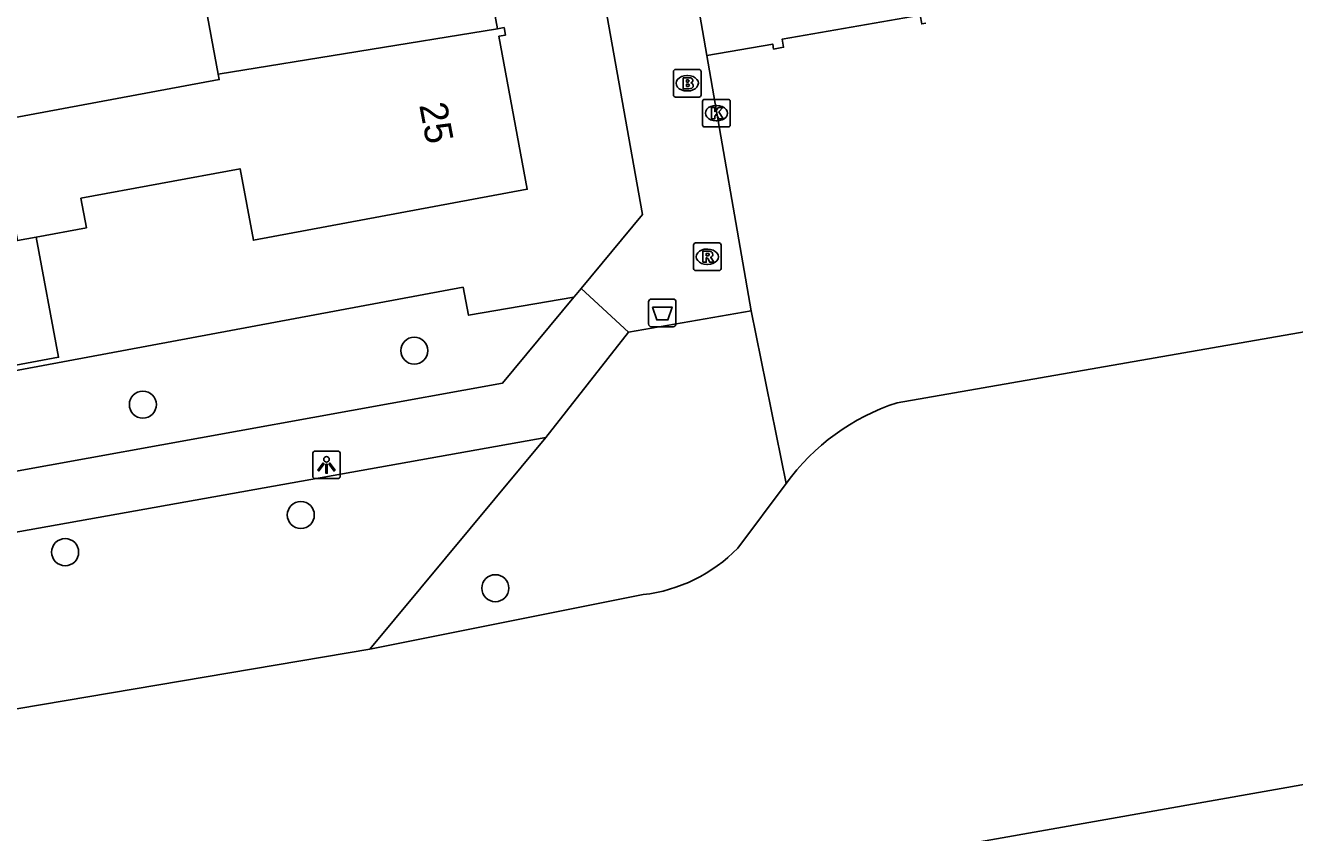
# Model space of a CAD drawing. Extents: x 157793 to 159380, y 380882 to 382313.
# Drawn here: x 158631.94 to 158677.89, y 381373.42 to 381402.63 of the extents above; entities that cross this region are included whole.
import ezdxf

# ---------------------------------------------------------------- set-up
doc = ezdxf.new("R2010")
doc.units = 0
for name, color, linetype in [('IMGEO_Afvalbak', 7, 'Continuous'), ('IMGEO_Boom', 7, 'Continuous'), ('IMGEO_Brandkraan', 7, 'Continuous'), ('IMGEO_Damwand', 7, 'Continuous'), ('IMGEO_Groenvoorziening', 7, 'Continuous'), ('IMGEO_Kolk', 7, 'Continuous'), ('IMGEO_Lichtpunt', 7, 'Continuous'), ('IMGEO_Pand', 7, 'Continuous'), ('IMGEO_Pand_nummerreeks', 7, 'Continuous'), ('IMGEO_Rioolput', 7, 'Continuous'), ('IMGEO_Voetpad_open', 7, 'Continuous'), ('IMGEO_Waterloop', 7, 'Continuous')]:
    doc.layers.add(name, color=color, linetype=linetype)

msp = doc.modelspace()

# ---------------------------------------------------------------- linework, layer by layer
at = {"layer": 'IMGEO_Afvalbak'}
for p, q in [((158654.5, 381391.827), (158654.5, 381392.627)), ((158654.5, 381392.627), (158654.5, 381391.827)), ((158654.6, 381392.727), (158655.39, 381392.727)), ((158655.39, 381392.727), (158654.6, 381392.727)), ((158655.49, 381392.627), (158655.49, 381391.827)), ((158655.49, 381391.827), (158655.49, 381392.627)), ((158655.39, 381391.727), (158654.6, 381391.727)), ((158654.6, 381391.727), (158655.39, 381391.727))]:
    msp.add_line(p, q, dxfattribs=at)
msp.add_lwpolyline([(158654.643, 381392.441), (158655.347, 381392.441), (158655.198, 381391.971), (158654.792, 381391.971), (158654.643, 381392.441)], dxfattribs=at)
for centre, start, end in [((158654.6, 381392.627), 90, 180), ((158654.6, 381392.627), 90, 180), ((158655.39, 381392.627), 0, 90), ((158655.39, 381392.627), 360, 90), ((158654.6, 381391.827), 180, 270), ((158654.6, 381391.827), 180, 270), ((158655.39, 381391.827), 270, 0), ((158655.39, 381391.827), 270, 0)]:
    msp.add_arc(centre, 0.1, start, end, dxfattribs=at)
at = {"layer": 'IMGEO_Boom'}
for centre in [(158646.015, 381390.863), (158636.19, 381388.91), (158641.908, 381384.914), (158633.377, 381383.568), (158648.952, 381382.264)]:
    msp.add_circle(centre, 0.489, dxfattribs=at)
at = {"layer": 'IMGEO_Brandkraan'}
for p, q in [((158655.399, 381400.114), (158655.399, 381400.966)), ((158655.474, 381401.04), (158656.326, 381401.04)), ((158655.887, 381400.82), (158655.912, 381400.82)), ((158656.4, 381400.966), (158656.4, 381400.114)), ((158655.91, 381400.26), (158655.885, 381400.26)), ((158656.326, 381400.04), (158655.474, 381400.04))]:
    msp.add_line(p, q, dxfattribs=at)
for points in [[(158655.399, 381400.114), (158655.399, 381400.966)], [(158655.474, 381401.04), (158656.326, 381401.04)], [(158655.747, 381400.74), (158655.747, 381400.34), (158655.96, 381400.34)], [(158655.978, 381400.74), (158655.747, 381400.74)], [(158655.926, 381400.659), (158655.872, 381400.659), (158655.872, 381400.583)], [(158656.4, 381400.966), (158656.4, 381400.114)], [(158655.872, 381400.583), (158655.925, 381400.583)], [(158655.934, 381400.507), (158655.872, 381400.507), (158655.872, 381400.426)], [(158655.872, 381400.426), (158655.934, 381400.426)], [(158656.326, 381400.04), (158655.474, 381400.04)]]:
    msp.add_lwpolyline(points, dxfattribs=at)
for centre, radius, start, end in [((158655.476, 381400.964), 0.0765, 91.552, 178.448), ((158655.476, 381400.964), 0.0765, 91.552, 178.448), ((158655.927, 381400.621), 0.0379, 267.8285, 90.9355), ((158655.982, 381400.595), 0.145, 59.4692, 91.5367), ((158656.007, 381400.642), 0.0922, 285.5137, 58.1501), ((158656.324, 381400.964), 0.0765, 1.552, 88.448), ((158656.324, 381400.964), 0.0765, 1.552, 88.448), ((158655.935, 381400.466), 0.0404, 269.8759, 90.5077), ((158655.966, 381400.591), 0.251, 268.6676, 293.5347), ((158656.012, 381400.45), 0.105, 301.3115, 78.989), ((158655.476, 381400.116), 0.0765, 181.552, 268.448), ((158655.476, 381400.116), 0.0765, 181.552, 268.448), ((158656.324, 381400.116), 0.0765, 271.552, 358.448), ((158656.324, 381400.116), 0.0765, 271.552, 358.448)]:
    msp.add_arc(centre, radius, start, end, dxfattribs=at)
for centre, major_axis, ratio, start_param, end_param in [((158655.886, 381400.54), (-0.387, 0.002), 0.722429, 4.712389, 7.853982), ((158655.911, 381400.54), (-0.39, 0.002), 0.717154, 1.570796, 4.712389)]:
    msp.add_ellipse(centre, major_axis=major_axis, ratio=ratio, start_param=start_param, end_param=end_param, dxfattribs=at)
at = {"layer": 'IMGEO_Damwand'}
for points in [[(158663.495, 381388.975), (158733.304, 381401.146), (158736.516, 381401.706), (158741.973, 381398.991), (158745.795, 381396.06)], [(158657.724, 381383.714), (158659.477, 381386.051)]]:
    msp.add_lwpolyline(points, dxfattribs=at)
msp.add_arc((158665.975, 381381.345), 8.023, 108.0033, 144.0853, dxfattribs=at)
at = {"layer": 'IMGEO_Groenvoorziening'}
for points in [[(158628.815, 381389.63), (158647.786, 381393.155), (158647.98, 381392.144), (158651.797, 381392.798)], [(158658.218, 381392.307), (158659.477, 381386.051)], [(158650.775, 381387.716), (158644.404, 381380.058)]]:
    msp.add_lwpolyline(points, dxfattribs=at)
at = {"layer": 'IMGEO_Kolk'}
for p, q in [((158656.454, 381399.031), (158656.454, 381399.883)), ((158656.529, 381399.957), (158657.381, 381399.957)), ((158656.942, 381399.737), (158656.967, 381399.737)), ((158657.455, 381399.883), (158657.455, 381399.031)), ((158657.381, 381398.957), (158656.529, 381398.957)), ((158656.965, 381399.177), (158656.94, 381399.177))]:
    msp.add_line(p, q, dxfattribs=at)
for points in [[(158656.454, 381399.031), (158656.454, 381399.883)], [(158656.529, 381399.957), (158657.381, 381399.957)], [(158657.455, 381399.883), (158657.455, 381399.031)], [(158656.775, 381399.657), (158656.898, 381399.657), (158656.898, 381399.506), (158657.028, 381399.657), (158657.192, 381399.657), (158657.046, 381399.506), (158657.199, 381399.257), (158657.047, 381399.257), (158656.962, 381399.421), (158656.898, 381399.354), (158656.898, 381399.257), (158656.775, 381399.257), (158656.775, 381399.657)], [(158657.381, 381398.957), (158656.529, 381398.957)]]:
    msp.add_lwpolyline(points, dxfattribs=at)
for centre, start, end in [((158656.531, 381399.881), 91.552, 178.448), ((158656.531, 381399.881), 91.552, 178.448), ((158657.379, 381399.881), 1.552, 88.448), ((158657.379, 381399.881), 1.552, 88.448), ((158656.531, 381399.033), 181.552, 268.448), ((158656.531, 381399.033), 181.552, 268.448), ((158657.379, 381399.033), 271.552, 358.448), ((158657.379, 381399.033), 271.552, 358.448)]:
    msp.add_arc(centre, 0.0765, start, end, dxfattribs=at)
for centre, major_axis, ratio, start_param, end_param in [((158656.941, 381399.457), (-0.387, 0.002), 0.722429, 4.712389, 7.853982), ((158656.966, 381399.457), (-0.39, 0.002), 0.717154, 1.570796, 4.712389)]:
    msp.add_ellipse(centre, major_axis=major_axis, ratio=ratio, start_param=start_param, end_param=end_param, dxfattribs=at)
at = {"layer": 'IMGEO_Lichtpunt'}
for p, q in [((158642.34, 381387.132), (158642.34, 381386.325)), ((158642.34, 381387.132), (158642.34, 381386.325)), ((158643.242, 381387.227), (158642.434, 381387.227)), ((158643.242, 381387.227), (158642.434, 381387.227)), ((158643.336, 381386.325), (158643.336, 381387.132)), ((158643.336, 381386.325), (158643.336, 381387.132)), ((158642.434, 381386.231), (158643.242, 381386.231)), ((158642.434, 381386.231), (158643.242, 381386.231))]:
    msp.add_line(p, q, dxfattribs=at)
for points in [[(158642.714, 381386.796), (158642.753, 381386.768), (158642.565, 381386.506), (158642.527, 381386.533), (158642.714, 381386.796)], [(158642.816, 381386.748), (158642.863, 381386.748), (158642.863, 381386.426), (158642.816, 381386.426), (158642.816, 381386.748)], [(158642.926, 381386.768), (158642.964, 381386.795), (158643.151, 381386.533), (158643.112, 381386.505), (158642.926, 381386.768)]]:
    msp.add_lwpolyline(points, dxfattribs=at)
msp.add_circle((158642.839, 381386.93), 0.0994, dxfattribs=at)
for centre, start, end in [((158642.434, 381387.132), 90, 180), ((158642.434, 381387.132), 90, 180), ((158643.242, 381387.132), 0, 90), ((158643.242, 381387.132), 0, 90), ((158642.434, 381386.325), 180, 270), ((158642.434, 381386.325), 180, 270), ((158643.242, 381386.325), 270, 0), ((158643.242, 381386.325), 270, 360)]:
    msp.add_arc(centre, 0.0946, start, end, dxfattribs=at)
at = {"layer": 'IMGEO_Pand'}
for points in [[(158656.613, 381401.545), (158654.845, 381411.713)], [(158648.245, 381408.169), (158648.281, 381407.973), (158648.024, 381407.925), (158649.03, 381402.513)], [(158638.922, 381400.864), (158637.961, 381406.037), (158637.682, 381405.986), (158637.63, 381406.266), (158637.924, 381406.32)], [(158664.538, 381402.711), (158664.388, 381402.685), (158664.333, 381403.003), (158659.333, 381402.135), (158659.384, 381401.842), (158659.022, 381401.779), (158658.991, 381401.959), (158656.613, 381401.545)], [(158649.03, 381402.513), (158649.267, 381402.557), (158649.318, 381402.285), (158649.078, 381402.24), (158650.107, 381396.702), (158640.191, 381394.86), (158639.71, 381397.446), (158633.95, 381396.376), (158634.149, 381395.307), (158632.33, 381394.97)], [(158649.03, 381402.513), (158638.922, 381400.864)], [(158638.922, 381400.864), (158638.957, 381400.674), (158630.849, 381399.168)], [(158628.357, 381398.753), (158629.977, 381390.035), (158633.138, 381390.623), (158632.33, 381394.97)], [(158632.33, 381394.97), (158631.653, 381394.844), (158630.849, 381399.168)]]:
    msp.add_lwpolyline(points, dxfattribs=at)
at = {"layer": 'IMGEO_Rioolput'}
for p, q in [((158656.125, 381393.833), (158656.125, 381394.685)), ((158656.2, 381394.759), (158657.052, 381394.759)), ((158657.126, 381394.685), (158657.126, 381393.833)), ((158656.613, 381394.539), (158656.638, 381394.539)), ((158657.052, 381393.759), (158656.2, 381393.759)), ((158656.636, 381393.979), (158656.611, 381393.979))]:
    msp.add_line(p, q, dxfattribs=at)
for points in [[(158656.125, 381393.833), (158656.125, 381394.685)], [(158656.2, 381394.759), (158657.052, 381394.759)], [(158657.126, 381394.685), (158657.126, 381393.833)], [(158656.714, 381394.457), (158656.462, 381394.459), (158656.462, 381394.059)], [(158656.462, 381394.059), (158656.586, 381394.059), (158656.586, 381394.221), (158656.597, 381394.221)], [(158656.64, 381394.378), (158656.586, 381394.378), (158656.586, 381394.297)], [(158656.586, 381394.297), (158656.638, 381394.297)], [(158656.644, 381394.192), (158656.715, 381394.059), (158656.855, 381394.059), (158656.79, 381394.185)], [(158657.052, 381393.759), (158656.2, 381393.759)]]:
    msp.add_lwpolyline(points, dxfattribs=at)
for centre, radius, start, end in [((158656.202, 381394.683), 0.0765, 91.552, 178.448), ((158656.202, 381394.683), 0.0765, 91.552, 178.448), ((158657.05, 381394.683), 0.0765, 1.552, 88.448), ((158657.05, 381394.683), 0.0765, 1.552, 88.448), ((158656.596, 381394.168), 0.0533, 26.0293, 88.6989), ((158656.622, 381394.486), 0.19, 274.7715, 282.9687), ((158656.646, 381394.282), 0.0964, 77.0061, 93.1865), ((158656.66, 381394.339), 0.0378, 276.6634, 79.6772), ((158656.713, 381394.347), 0.109, 350.3612, 89.416), ((158656.711, 381394.347), 0.112, 277.5842, 350.9817), ((158656.695, 381394.132), 0.108, 29.5134, 73.7905), ((158656.202, 381393.835), 0.0765, 181.552, 268.448), ((158656.202, 381393.835), 0.0765, 181.552, 268.448), ((158657.05, 381393.835), 0.0765, 271.552, 358.448), ((158657.05, 381393.835), 0.0765, 271.552, 358.448)]:
    msp.add_arc(centre, radius, start, end, dxfattribs=at)
for centre, major_axis, ratio, start_param, end_param in [((158656.612, 381394.259), (-0.387, 0.002), 0.722429, 4.712389, 7.853982), ((158656.637, 381394.259), (-0.39, 0.002), 0.717154, 1.570796, 4.712389)]:
    msp.add_ellipse(centre, major_axis=major_axis, ratio=ratio, start_param=start_param, end_param=end_param, dxfattribs=at)
at = {"layer": 'IMGEO_Voetpad_open'}
for points in [[(158648.004, 381431.664), (158649.22, 381424.946), (158649.078, 381424.917), (158654.284, 381395.785), (158652.059, 381393.113)], [(158656.613, 381401.545), (158658.218, 381392.307)], [(158651.797, 381392.798), (158649.211, 381389.687), (158616.404, 381383.748)], [(158651.797, 381392.798), (158651.874, 381392.891), (158652.059, 381393.113)], [(158652.059, 381393.113), (158653.766, 381391.536)], [(158653.766, 381391.536), (158658.218, 381392.307)], [(158650.775, 381387.716), (158653.766, 381391.536)], [(158575.567, 381372.751), (158603.104, 381377.857), (158610.846, 381380.469), (158613.358, 381381.037), (158650.775, 381387.716)]]:
    msp.add_lwpolyline(points, dxfattribs=at)
at = {"layer": 'IMGEO_Waterloop'}
for points in [[(158663.495, 381388.975), (158733.304, 381401.146)], [(158747.821, 381387.467), (158649.075, 381370.011), (158646.183, 381369.502)], [(158659.477, 381386.051), (158657.724, 381383.714)], [(158654.301, 381382.03), (158644.404, 381380.058)], [(158644.404, 381380.058), (158623.973, 381376.601), (158599.334, 381372.046)]]:
    msp.add_lwpolyline(points, dxfattribs=at)
for centre, radius, start, end in [((158665.975, 381381.345), 8.023, 108.0033, 144.0853), ((158653.651, 381387.673), 5.68, 276.5745, 315.8167)]:
    msp.add_arc(centre, radius, start, end, dxfattribs=at)

# ---------------------------------------------------------------- texts
at = {"layer": 'IMGEO_Pand_nummerreeks'}
msp.add_text('25', height=1, rotation=280.6969, dxfattribs=at).set_placement((158646.193, 381399.752))

doc.saveas('drawing.dxf')
